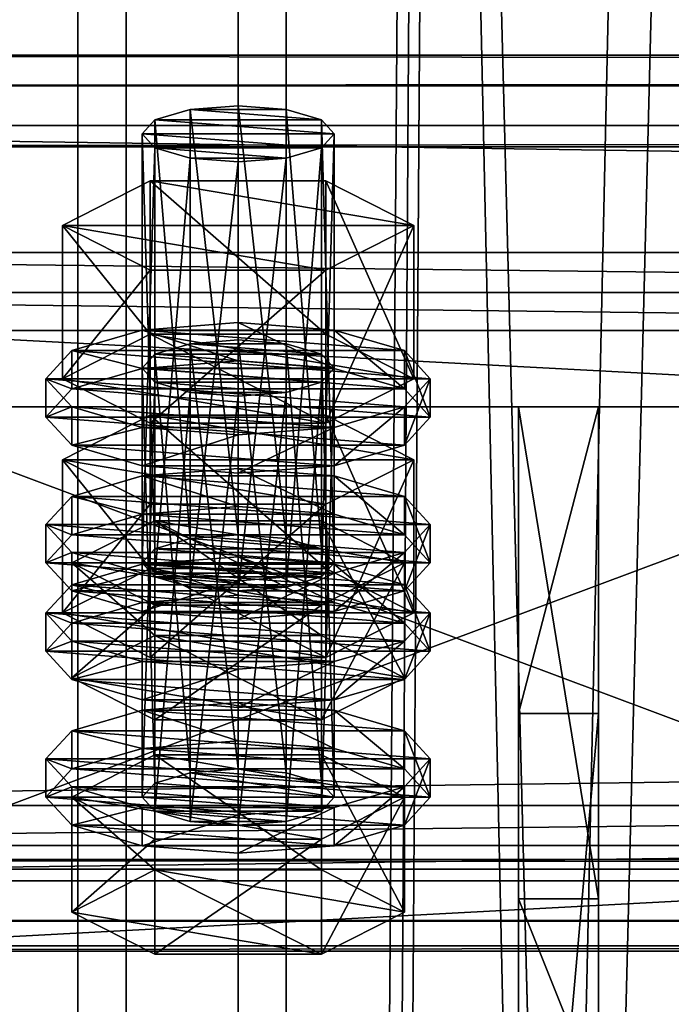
# Model space of a CAD drawing. Header units: millimetres. Extents: x 60485 to 71303, y 100 to 16900.
# Tile 465 of 656: x 60566 to 60607, y 11179 to 11241. Entities that reach past the tile are written whole.
import ezdxf

# ---------------------------------------------------------------- set-up
doc = ezdxf.new("R2010")
doc.units = ezdxf.units.MM
for name, color, linetype in [('1', 7, 'Continuous'), ('13', 7, 'Continuous'), ('3', 7, 'Continuous'), ('4', 7, 'Continuous'), ('6', 7, 'Continuous'), ('9', 7, 'Continuous')]:
    doc.layers.add(name, color=color, linetype=linetype)

msp = doc.modelspace()

# ---------------------------------------------------------------- meshes
at = {"layer": '1', "color": 7}
mesh = msp.add_polyface(dxfattribs=at)
corners = [(60602.5, 11186.042, 4758.622), (60602.5, 11216.741, 4859.034), (60597.5, 11216.741, 4859.034), (60597.5, 11186.042, 4758.622), (60602.5, 11197.612, 4864.885), (60597.5, 11197.612, 4864.885), (60602.5, 11141.154, 4782.816), (60597.5, 11141.154, 4782.816), (60602.5, 11135.304, 4763.679), (60597.5, 11135.304, 4763.679), (60602.5, 11173.556, 4751.983), (60597.5, 11173.556, 4751.983)]
mesh.append_faces([[corners[k] for k in face] for face in [(0, 2, 3, 3), (1, 5, 2, 2), (4, 7, 5, 5), (6, 9, 7, 7), (8, 11, 9, 9), (10, 3, 11, 11), (1, 6, 4, 4), (8, 0, 10, 10), (3, 9, 11, 11), (7, 2, 5, 5)]], dxfattribs={"vtx0": -1, "color": 7})
mesh.append_faces([[corners[k] for k in face] for face in [(6, 0, 8, 8), (9, 3, 7, 7)]], dxfattribs={"vtx0": -1, "vtx1": -1, "color": 7})
mesh.append_faces([[corners[k] for k in face] for face in [(6, 1, 0, 0), (7, 3, 2, 2)]], dxfattribs={"vtx0": -1, "vtx2": -1, "vtx3": -1, "color": 7})
mesh.append_faces([[corners[k] for k in face] for face in [(0, 1, 2, 2), (1, 4, 5, 5), (4, 6, 7, 7), (6, 8, 9, 9), (8, 10, 11, 11), (10, 0, 3, 3)]], dxfattribs={"vtx2": -1, "vtx3": -1, "color": 7})
at = {"layer": '13', "color": 20}
mesh = msp.add_polyface(dxfattribs=at)
corners = [(60580, 11232.034, 4821.838), (60577, 11232.269, 4822.607), (60577, 11205.493, 4830.793), (60574.804, 11232.911, 4824.707), (60574.804, 11206.135, 4832.893), (60574, 11233.789, 4827.576), (60574, 11207.012, 4835.762), (60574.804, 11234.666, 4830.445), (60574.804, 11207.889, 4838.631), (60577, 11235.308, 4832.545), (60577, 11208.531, 4840.731), (60580, 11235.543, 4833.314), (60580, 11208.766, 4841.5), (60583, 11232.269, 4822.607), (60585.196, 11232.911, 4824.707), (60586, 11233.789, 4827.576), (60585.196, 11234.666, 4830.445), (60583, 11235.308, 4832.545), (60585.485, 11225.289, 4820.24), (60574.515, 11225.289, 4820.24), (60574.515, 11215.726, 4823.164), (60569.03, 11228.067, 4829.325), (60569.03, 11218.504, 4832.249), (60574.515, 11230.844, 4838.41), (60574.515, 11221.281, 4841.334), (60585.485, 11221.281, 4841.334), (60590.97, 11228.067, 4829.325), (60585.485, 11215.726, 4823.164), (60569.608, 11216.75, 4826.511), (60568, 11218.504, 4832.249), (60568, 11216.113, 4832.98), (60569.608, 11214.359, 4827.242), (60569.608, 11220.258, 4837.987), (60569.608, 11217.867, 4838.717), (60574, 11221.542, 4842.187), (60574, 11219.151, 4842.918), (60580, 11222.012, 4843.724), (60580, 11219.621, 4844.455), (60574, 11215.465, 4822.311), (60586, 11215.465, 4822.311), (60590.392, 11216.75, 4826.511), (60592, 11218.504, 4832.249), (60590.392, 11220.258, 4837.987), (60586, 11221.542, 4842.187), (60586, 11219.151, 4842.918), (60590.392, 11217.867, 4838.717), (60592, 11216.113, 4832.98), (60577, 11217.651, 4774.791), (60583, 11217.651, 4774.791), (60574.804, 11218.293, 4776.892), (60585.196, 11218.293, 4776.892), (60574, 11219.17, 4779.76), (60586, 11219.17, 4779.76), (60574.804, 11220.047, 4782.629), (60585.196, 11220.047, 4782.629), (60577, 11220.689, 4784.73)]
mesh.append_faces([[corners[k] for k in face] for face in [(9, 12, 10, 10), (13, 1, 0, 0), (9, 17, 11, 11), (19, 22, 20, 20), (21, 24, 22, 22), (23, 25, 24, 24), (18, 21, 19, 19), (22, 27, 20, 20), (28, 30, 31, 31), (29, 33, 30, 30), (32, 35, 33, 33), (34, 37, 35, 35), (34, 43, 36, 36), (44, 35, 37, 37)]], dxfattribs={"vtx0": -1, "color": 20})
mesh.append_faces([[corners[k] for k in face] for face in [(1, 13, 3, 3), (3, 14, 5, 5), (5, 15, 7, 7), (7, 16, 9, 9), (21, 26, 23, 23), (24, 27, 22, 22), (38, 39, 28, 28), (28, 40, 29, 29), (29, 41, 32, 32), (32, 42, 34, 34), (35, 45, 33, 33), (33, 46, 30, 30), (47, 48, 49, 49), (49, 50, 51, 51), (51, 52, 53, 53), (53, 54, 55, 55)]], dxfattribs={"vtx0": -1, "vtx1": -1, "color": 20})
mesh.append_faces([[corners[k] for k in face] for face in [(0, 1, 2, 2), (1, 3, 4, 4), (3, 5, 6, 6), (5, 7, 8, 8), (7, 9, 10, 10), (9, 11, 12, 12), (18, 19, 20, 20), (19, 21, 22, 22), (21, 23, 24, 24), (28, 29, 30, 30), (29, 32, 33, 33), (32, 34, 35, 35), (34, 36, 37, 37)]], dxfattribs={"vtx2": -1, "vtx3": -1, "color": 20})
mesh = msp.add_polyface(dxfattribs=at)
corners = [(60586, 11233.789, 4827.576), (60585.196, 11232.911, 4824.707), (60585.196, 11206.135, 4832.893), (60583, 11232.269, 4822.607), (60583, 11205.493, 4830.793), (60580, 11232.034, 4821.838), (60580, 11205.258, 4830.024), (60580, 11235.543, 4833.314), (60583, 11235.308, 4832.545), (60583, 11208.531, 4840.731), (60580, 11208.766, 4841.5), (60585.196, 11234.666, 4830.445), (60585.196, 11207.889, 4838.631), (60586, 11207.012, 4835.762), (60574.804, 11232.911, 4824.707), (60574, 11233.789, 4827.576), (60574.804, 11234.666, 4830.445), (60577, 11235.308, 4832.545), (60590.97, 11228.067, 4829.325), (60585.485, 11225.289, 4820.24), (60585.485, 11215.726, 4823.164), (60590.97, 11218.504, 4832.249), (60574.515, 11215.726, 4823.164), (60574.515, 11230.844, 4838.41), (60585.485, 11230.844, 4838.41), (60585.485, 11221.281, 4841.334), (60569.03, 11228.067, 4829.325), (60574.515, 11221.281, 4841.334), (60592, 11218.504, 4832.249), (60590.392, 11216.75, 4826.511), (60590.392, 11214.359, 4827.242), (60592, 11216.113, 4832.98), (60580, 11222.012, 4843.724), (60586, 11221.542, 4842.187), (60586, 11219.151, 4842.918), (60580, 11219.621, 4844.455), (60590.392, 11220.258, 4837.987), (60590.392, 11217.867, 4838.717), (60569.608, 11216.75, 4826.511), (60586, 11215.465, 4822.311), (60568, 11218.504, 4832.249), (60569.608, 11220.258, 4837.987), (60574, 11221.542, 4842.187), (60574, 11219.151, 4842.918), (60569.608, 11217.867, 4838.717), (60568, 11216.113, 4832.98), (60583, 11217.651, 4774.791), (60577, 11217.651, 4774.791), (60580, 11217.416, 4774.023), (60574.804, 11218.293, 4776.892), (60585.196, 11218.293, 4776.892), (60574, 11219.17, 4779.76), (60586, 11219.17, 4779.76), (60574.804, 11220.047, 4782.629), (60585.196, 11220.047, 4782.629), (60577, 11220.689, 4784.73), (60583, 11220.689, 4784.73), (60580, 11220.924, 4785.498), (60574.515, 11216.226, 4790.595), (60590.97, 11213.448, 4781.51), (60585.485, 11216.226, 4790.595)]
mesh.append_faces([[corners[k] for k in face] for face in [(7, 9, 10, 10), (18, 20, 21, 21), (19, 22, 20, 20), (24, 21, 25, 25), (23, 18, 24, 24), (21, 27, 25, 25), (28, 30, 31, 31), (32, 34, 35, 35), (33, 37, 34, 34), (36, 31, 37, 37), (46, 47, 48, 48), (55, 56, 57, 57), (58, 59, 60, 60)]], dxfattribs={"vtx0": -1, "color": 20})
mesh.append_faces([[corners[k] for k in face] for face in [(14, 3, 1, 1), (15, 1, 0, 0), (16, 0, 11, 11), (17, 11, 8, 8), (26, 19, 18, 18), (27, 21, 20, 20), (38, 39, 29, 29), (40, 29, 28, 28), (41, 28, 36, 36), (42, 36, 33, 33), (43, 34, 37, 37), (44, 37, 31, 31), (45, 31, 30, 30), (49, 46, 50, 50), (51, 50, 52, 52), (53, 52, 54, 54), (55, 54, 56, 56)]], dxfattribs={"vtx0": -1, "vtx2": -1, "vtx3": -1, "color": 20})
mesh.append_faces([[corners[k] for k in face] for face in [(0, 1, 2, 2), (1, 3, 4, 4), (3, 5, 6, 6), (7, 8, 9, 9), (8, 11, 12, 12), (11, 0, 13, 13), (18, 19, 20, 20), (23, 24, 25, 25), (24, 18, 21, 21), (28, 29, 30, 30), (32, 33, 34, 34), (33, 36, 37, 37), (36, 28, 31, 31)]], dxfattribs={"vtx2": -1, "vtx3": -1, "color": 20})
mesh = msp.add_polyface(dxfattribs=at)
corners = [(60586, 11233.789, 4827.576), (60585.196, 11206.135, 4832.893), (60586, 11207.012, 4835.762), (60585.196, 11232.911, 4824.707), (60583, 11205.493, 4830.793), (60583, 11232.269, 4822.607), (60580, 11205.258, 4830.024), (60583, 11235.308, 4832.545), (60585.196, 11207.889, 4838.631), (60583, 11208.531, 4840.731), (60585.196, 11234.666, 4830.445), (60580, 11208.766, 4841.5), (60574.804, 11207.889, 4838.631), (60574, 11207.012, 4835.762), (60574.804, 11209.643, 4844.369), (60585.196, 11204.381, 4827.155), (60590.392, 11207.012, 4835.762), (60585.196, 11209.643, 4844.369), (60592, 11209.403, 4835.031), (60590.392, 11207.649, 4829.293), (60590.392, 11205.258, 4830.024), (60592, 11207.012, 4835.762), (60580, 11212.911, 4846.507), (60586, 11212.441, 4844.969), (60586, 11210.05, 4845.7), (60580, 11210.521, 4847.238), (60590.392, 11211.157, 4840.769), (60590.392, 11208.766, 4841.5), (60586, 11206.364, 4825.093), (60574, 11206.364, 4825.093), (60580, 11205.894, 4823.556), (60569.608, 11207.649, 4829.293), (60568, 11209.403, 4835.031), (60569.608, 11211.157, 4840.769), (60574, 11212.441, 4844.969), (60574, 11210.05, 4845.7), (60569.608, 11208.766, 4841.5), (60568, 11207.012, 4835.762), (60590.392, 11216.75, 4826.511), (60586, 11215.465, 4822.311), (60586, 11213.075, 4823.041), (60590.392, 11214.359, 4827.242), (60580, 11214.995, 4820.773), (60580, 11212.605, 4821.504), (60574, 11215.465, 4822.311), (60569.608, 11214.359, 4827.242), (60574, 11213.075, 4823.041), (60580, 11220.924, 4785.498), (60583, 11220.689, 4784.73), (60583, 11193.913, 4792.916), (60585.196, 11220.047, 4782.629), (60585.196, 11193.271, 4790.816), (60590.97, 11213.448, 4781.51), (60585.485, 11210.671, 4772.425), (60585.485, 11201.108, 4775.349), (60574.515, 11216.226, 4790.595), (60585.485, 11216.226, 4790.595), (60585.485, 11206.663, 4793.518), (60590.97, 11203.885, 4784.433), (60569.03, 11213.448, 4781.51), (60574, 11206.924, 4794.372), (60590.392, 11205.639, 4790.171), (60586, 11206.924, 4794.372), (60580, 11207.394, 4795.909)]
mesh.append_faces([[corners[k] for k in face] for face in [(0, 1, 2, 2), (3, 4, 1, 1), (5, 6, 4, 4), (7, 8, 9, 9), (10, 2, 8, 8), (8, 11, 9, 9), (14, 16, 17, 17), (18, 20, 21, 21), (22, 24, 25, 25), (23, 27, 24, 24), (26, 21, 27, 27), (28, 29, 30, 30), (34, 23, 22, 22), (38, 40, 41, 41), (39, 43, 40, 40), (39, 44, 42, 42), (46, 40, 43, 43), (56, 58, 57, 57), (60, 62, 63, 63)]], dxfattribs={"vtx0": -1, "color": 20})
mesh.append_faces([[corners[k] for k in face] for face in [(12, 8, 2, 2), (13, 2, 1, 1), (14, 15, 16, 16), (31, 28, 19, 19), (32, 19, 18, 18), (33, 18, 26, 26), (34, 26, 23, 23), (35, 24, 27, 27), (36, 27, 21, 21), (37, 21, 20, 20), (45, 41, 40, 40), (59, 53, 52, 52), (60, 61, 62, 62)]], dxfattribs={"vtx0": -1, "vtx2": -1, "vtx3": -1, "color": 20})
mesh.append_faces([[corners[k] for k in face] for face in [(18, 19, 20, 20), (22, 23, 24, 24), (23, 26, 27, 27), (26, 18, 21, 21), (38, 39, 40, 40), (39, 42, 43, 43), (47, 48, 49, 49), (48, 50, 51, 51), (52, 53, 54, 54), (55, 56, 57, 57), (56, 52, 58, 58)]], dxfattribs={"vtx2": -1, "vtx3": -1, "color": 20})
mesh = msp.add_polyface(dxfattribs=at)
corners = [(60580, 11232.034, 4821.838), (60577, 11205.493, 4830.793), (60580, 11205.258, 4830.024), (60577, 11232.269, 4822.607), (60574.804, 11206.135, 4832.893), (60574.804, 11232.911, 4824.707), (60574, 11207.012, 4835.762), (60574, 11233.789, 4827.576), (60574.804, 11207.889, 4838.631), (60574.804, 11234.666, 4830.445), (60577, 11208.531, 4840.731), (60580, 11208.766, 4841.5), (60585.196, 11207.889, 4838.631), (60586, 11207.012, 4835.762), (60585.196, 11206.135, 4832.893), (60569.608, 11207.012, 4835.762), (60585.196, 11204.381, 4827.155), (60574.804, 11209.643, 4844.369), (60574, 11206.364, 4825.093), (60569.608, 11207.649, 4829.293), (60569.608, 11205.258, 4830.024), (60568, 11209.403, 4835.031), (60568, 11207.012, 4835.762), (60569.608, 11211.157, 4840.769), (60569.608, 11208.766, 4841.5), (60574, 11212.441, 4844.969), (60574, 11210.05, 4845.7), (60580, 11212.911, 4846.507), (60580, 11210.521, 4847.238), (60586, 11206.364, 4825.093), (60590.392, 11207.649, 4829.293), (60592, 11209.403, 4835.031), (60590.392, 11211.157, 4840.769), (60586, 11210.05, 4845.7), (60590.392, 11208.766, 4841.5), (60592, 11207.012, 4835.762), (60580, 11214.995, 4820.773), (60574, 11215.465, 4822.311), (60574, 11213.075, 4823.041), (60580, 11212.605, 4821.504), (60569.608, 11216.75, 4826.511), (60569.608, 11214.359, 4827.242), (60568, 11216.113, 4832.98), (60590.392, 11214.359, 4827.242), (60586, 11213.075, 4823.041), (60574, 11219.17, 4779.76), (60574.804, 11220.047, 4782.629), (60574.804, 11193.271, 4790.816), (60577, 11220.689, 4784.73), (60577, 11193.913, 4792.916), (60580, 11220.924, 4785.498), (60580, 11194.148, 4793.685), (60574.515, 11210.671, 4772.425), (60569.03, 11213.448, 4781.51), (60569.03, 11203.885, 4784.433), (60574.515, 11216.226, 4790.595), (60574.515, 11206.663, 4793.518), (60585.485, 11206.663, 4793.518), (60585.485, 11210.671, 4772.425), (60590.97, 11213.448, 4781.51), (60574, 11206.924, 4794.372), (60580, 11207.394, 4795.909), (60580, 11205.003, 4796.64), (60569.608, 11205.639, 4790.171), (60590.392, 11205.639, 4790.171)]
mesh.append_faces([[corners[k] for k in face] for face in [(0, 1, 2, 2), (3, 4, 1, 1), (5, 6, 4, 4), (7, 8, 6, 6), (9, 10, 8, 8), (19, 22, 20, 20), (21, 24, 22, 22), (23, 26, 24, 24), (25, 28, 26, 26), (33, 26, 28, 28), (36, 38, 39, 39), (37, 41, 38, 38), (53, 56, 54, 54), (55, 57, 56, 56), (58, 53, 52, 52)]], dxfattribs={"vtx0": -1, "color": 20})
mesh.append_faces([[corners[k] for k in face] for face in [(11, 12, 10, 10), (10, 12, 8, 8), (8, 13, 6, 6), (6, 14, 4, 4), (15, 16, 17, 17), (18, 29, 19, 19), (19, 30, 21, 21), (21, 31, 23, 23), (23, 32, 25, 25), (26, 34, 24, 24), (24, 35, 22, 22), (42, 43, 41, 41), (41, 44, 38, 38), (53, 59, 55, 55), (63, 64, 60, 60)]], dxfattribs={"vtx0": -1, "vtx1": -1, "color": 20})
mesh.append_faces([[corners[k] for k in face] for face in [(18, 19, 20, 20), (19, 21, 22, 22), (21, 23, 24, 24), (23, 25, 26, 26), (25, 27, 28, 28), (36, 37, 38, 38), (37, 40, 41, 41), (45, 46, 47, 47), (46, 48, 49, 49), (48, 50, 51, 51), (52, 53, 54, 54), (53, 55, 56, 56), (60, 61, 62, 62)]], dxfattribs={"vtx2": -1, "vtx3": -1, "color": 20})
mesh = msp.add_polyface(dxfattribs=at)
corners = [(60574.804, 11206.135, 4832.893), (60585.196, 11206.135, 4832.893), (60583, 11205.493, 4830.793), (60590.392, 11207.012, 4835.762), (60585.196, 11204.381, 4827.155), (60585.196, 11197.208, 4829.348), (60590.392, 11199.84, 4837.955), (60574.804, 11209.643, 4844.369), (60585.196, 11209.643, 4844.369), (60585.196, 11202.471, 4846.562), (60574.804, 11202.471, 4846.562), (60590.392, 11207.649, 4829.293), (60586, 11206.364, 4825.093), (60586, 11203.974, 4825.824), (60590.392, 11205.258, 4830.024), (60580, 11205.894, 4823.556), (60580, 11203.504, 4824.286), (60569.608, 11205.258, 4830.024), (60586, 11219.17, 4779.76), (60585.196, 11218.293, 4776.892), (60585.196, 11191.516, 4785.078), (60583, 11217.651, 4774.791), (60583, 11190.874, 4782.978), (60580, 11217.416, 4774.023), (60580, 11190.639, 4782.209), (60580, 11220.924, 4785.498), (60583, 11193.913, 4792.916), (60580, 11194.148, 4793.685), (60583, 11220.689, 4784.73), (60585.196, 11193.271, 4790.816), (60585.196, 11220.047, 4782.629), (60586, 11192.393, 4787.947), (60590.97, 11213.448, 4781.51), (60585.485, 11201.108, 4775.349), (60590.97, 11203.885, 4784.433), (60585.485, 11210.671, 4772.425), (60574.515, 11201.108, 4775.349), (60574.515, 11206.663, 4793.518), (60585.485, 11206.663, 4793.518), (60592, 11203.885, 4784.433), (60590.392, 11202.131, 4778.696), (60590.392, 11199.74, 4779.427), (60592, 11201.494, 4785.164), (60586, 11200.847, 4774.495), (60586, 11198.456, 4775.226), (60580, 11200.377, 4772.958), (60580, 11197.986, 4773.689), (60580, 11207.394, 4795.909), (60586, 11206.924, 4794.372), (60586, 11204.533, 4795.103), (60580, 11205.003, 4796.64), (60590.392, 11205.639, 4790.171), (60590.392, 11203.249, 4790.902), (60574, 11200.847, 4774.495), (60569.608, 11202.131, 4778.696), (60568, 11203.885, 4784.433), (60569.608, 11205.639, 4790.171), (60574, 11204.533, 4795.103), (60569.608, 11203.249, 4790.902), (60568, 11201.494, 4785.164), (60569.608, 11199.74, 4779.427)]
mesh.append_faces([[corners[k] for k in face] for face in [(3, 5, 6, 6), (8, 6, 9, 9), (6, 10, 9, 9), (11, 13, 14, 14), (12, 16, 13, 13), (25, 26, 27, 27), (28, 29, 26, 26), (30, 31, 29, 29), (32, 33, 34, 34), (35, 36, 33, 33), (34, 37, 38, 38), (39, 41, 42, 42), (40, 44, 41, 41), (47, 49, 50, 50), (48, 52, 49, 49), (51, 42, 52, 52), (43, 53, 45, 45)]], dxfattribs={"vtx0": -1, "color": 20})
mesh.append_faces([[corners[k] for k in face] for face in [(0, 1, 2, 2), (10, 6, 5, 5), (17, 14, 13, 13), (37, 34, 33, 33), (54, 43, 40, 40), (55, 40, 39, 39), (56, 39, 51, 51), (57, 49, 52, 52), (58, 52, 42, 42), (59, 42, 41, 41), (60, 41, 44, 44)]], dxfattribs={"vtx0": -1, "vtx2": -1, "vtx3": -1, "color": 20})
mesh.append_faces([[corners[k] for k in face] for face in [(3, 4, 5, 5), (7, 8, 9, 9), (8, 3, 6, 6), (11, 12, 13, 13), (12, 15, 16, 16), (18, 19, 20, 20), (19, 21, 22, 22), (21, 23, 24, 24), (30, 18, 31, 31), (39, 40, 41, 41), (40, 43, 44, 44), (43, 45, 46, 46), (47, 48, 49, 49), (48, 51, 52, 52), (51, 39, 42, 42)]], dxfattribs={"vtx2": -1, "vtx3": -1, "color": 20})
mesh = msp.add_polyface(dxfattribs=at)
corners = [(60574.804, 11206.135, 4832.893), (60583, 11205.493, 4830.793), (60577, 11205.493, 4830.793), (60580, 11205.258, 4830.024), (60585.196, 11204.381, 4827.155), (60574.804, 11204.381, 4827.155), (60574.804, 11197.208, 4829.348), (60569.608, 11207.012, 4835.762), (60569.608, 11199.84, 4837.955), (60574.804, 11209.643, 4844.369), (60574.804, 11202.471, 4846.562), (60585.196, 11202.471, 4846.562), (60585.196, 11197.208, 4829.348), (60580, 11205.894, 4823.556), (60574, 11206.364, 4825.093), (60574, 11203.974, 4825.824), (60580, 11203.504, 4824.286), (60569.608, 11205.258, 4830.024), (60568, 11207.012, 4835.762), (60590.392, 11205.258, 4830.024), (60586, 11203.974, 4825.824), (60580, 11217.416, 4774.023), (60577, 11217.651, 4774.791), (60577, 11190.874, 4782.978), (60574.804, 11218.293, 4776.892), (60574.804, 11191.516, 4785.078), (60574, 11219.17, 4779.76), (60574, 11192.393, 4787.947), (60574.804, 11193.271, 4790.816), (60574.804, 11220.047, 4782.629), (60577, 11193.913, 4792.916), (60577, 11220.689, 4784.73), (60580, 11194.148, 4793.685), (60585.485, 11210.671, 4772.425), (60574.515, 11210.671, 4772.425), (60574.515, 11201.108, 4775.349), (60569.03, 11203.885, 4784.433), (60574.515, 11206.663, 4793.518), (60585.485, 11201.108, 4775.349), (60580, 11200.377, 4772.958), (60574, 11200.847, 4774.495), (60574, 11198.456, 4775.226), (60569.608, 11202.131, 4778.696), (60569.608, 11199.74, 4779.427), (60568, 11203.885, 4784.433), (60568, 11201.494, 4785.164), (60569.608, 11205.639, 4790.171), (60569.608, 11203.249, 4790.902), (60574, 11206.924, 4794.372), (60574, 11204.533, 4795.103), (60580, 11205.003, 4796.64), (60586, 11200.847, 4774.495), (60590.392, 11202.131, 4778.696), (60592, 11203.885, 4784.433), (60586, 11204.533, 4795.103), (60590.392, 11203.249, 4790.902), (60592, 11201.494, 4785.164), (60590.392, 11199.74, 4779.427)]
mesh.append_faces([[corners[k] for k in face] for face in [(2, 1, 3, 3), (5, 8, 6, 6), (7, 10, 8, 8), (9, 11, 10, 10), (4, 7, 5, 5), (13, 15, 16, 16), (14, 17, 15, 15), (15, 20, 16, 16), (26, 28, 27, 27), (29, 30, 28, 28), (31, 32, 30, 30), (34, 36, 35, 35), (36, 38, 35, 35), (40, 43, 41, 41), (42, 45, 43, 43), (44, 47, 45, 45), (46, 49, 47, 47), (48, 50, 49, 49), (54, 49, 50, 50)]], dxfattribs={"vtx0": -1, "color": 20})
mesh.append_faces([[corners[k] for k in face] for face in [(0, 1, 2, 2), (10, 12, 8, 8), (18, 19, 17, 17), (17, 20, 15, 15), (37, 38, 36, 36), (40, 51, 42, 42), (42, 52, 44, 44), (44, 53, 46, 46), (49, 55, 47, 47), (47, 56, 45, 45), (45, 57, 43, 43)]], dxfattribs={"vtx0": -1, "vtx1": -1, "color": 20})
mesh.append_faces([[corners[k] for k in face] for face in [(4, 5, 6, 6), (5, 7, 8, 8), (7, 9, 10, 10), (13, 14, 15, 15), (21, 22, 23, 23), (22, 24, 25, 25), (24, 26, 27, 27), (33, 34, 35, 35), (39, 40, 41, 41), (40, 42, 43, 43), (42, 44, 45, 45), (44, 46, 47, 47), (46, 48, 49, 49)]], dxfattribs={"vtx2": -1, "vtx3": -1, "color": 20})
mesh = msp.add_polyface(dxfattribs=at)
corners = [(60585.196, 11204.381, 4827.155), (60574.804, 11197.208, 4829.348), (60585.196, 11197.208, 4829.348), (60586, 11219.17, 4779.76), (60585.196, 11191.516, 4785.078), (60586, 11192.393, 4787.947), (60585.196, 11218.293, 4776.892), (60583, 11190.874, 4782.978), (60583, 11217.651, 4774.791), (60580, 11190.639, 4782.209), (60585.196, 11193.271, 4790.816), (60580, 11194.148, 4793.685), (60583, 11193.913, 4792.916), (60577, 11193.913, 4792.916), (60574, 11192.393, 4787.947), (60574.804, 11191.516, 4785.078), (60577, 11190.874, 4782.978), (60590.392, 11192.393, 4787.947), (60585.196, 11189.762, 4779.34), (60585.196, 11182.59, 4781.533), (60590.392, 11185.221, 4790.14), (60574.804, 11182.59, 4781.533), (60574.804, 11195.025, 4796.554), (60585.196, 11195.025, 4796.554), (60585.196, 11187.853, 4798.746), (60569.608, 11192.393, 4787.947), (60574.804, 11187.853, 4798.746), (60592, 11194.784, 4787.216), (60590.392, 11193.03, 4781.478), (60590.392, 11190.639, 4782.209), (60592, 11192.393, 4787.947), (60586, 11191.746, 4777.278), (60586, 11189.355, 4778.009), (60580, 11191.276, 4775.74), (60580, 11188.885, 4776.471), (60580, 11198.293, 4798.692), (60586, 11197.823, 4797.154), (60586, 11195.432, 4797.885), (60580, 11195.902, 4799.423), (60590.392, 11196.538, 4792.954), (60590.392, 11194.148, 4793.685), (60574, 11191.746, 4777.278), (60569.608, 11193.03, 4781.478), (60568, 11194.784, 4787.216), (60569.608, 11196.538, 4792.954), (60574, 11197.823, 4797.154), (60574, 11195.432, 4797.885), (60569.608, 11194.148, 4793.685), (60568, 11192.393, 4787.947), (60569.608, 11190.639, 4782.209), (60574, 11189.355, 4778.009), (60586, 11200.847, 4774.495), (60580, 11197.986, 4773.689), (60586, 11198.456, 4775.226), (60574, 11198.456, 4775.226)]
mesh.append_faces([[corners[k] for k in face] for face in [(0, 1, 2, 2), (3, 4, 5, 5), (6, 7, 4, 4), (8, 9, 7, 7), (10, 11, 12, 12), (16, 7, 9, 9), (17, 19, 20, 20), (18, 21, 19, 19), (23, 20, 24, 24), (22, 17, 23, 23), (20, 26, 24, 24), (27, 29, 30, 30), (28, 32, 29, 29), (31, 34, 32, 32), (35, 37, 38, 38), (36, 40, 37, 37), (39, 30, 40, 40), (31, 41, 33, 33), (50, 32, 34, 34), (51, 52, 53, 53), (54, 53, 52, 52)]], dxfattribs={"vtx0": -1, "color": 20})
mesh.append_faces([[corners[k] for k in face] for face in [(13, 10, 5, 5), (14, 5, 4, 4), (15, 4, 7, 7), (25, 18, 17, 17), (26, 20, 19, 19), (42, 31, 28, 28), (43, 28, 27, 27), (44, 27, 39, 39), (45, 39, 36, 36), (46, 37, 40, 40), (47, 40, 30, 30), (48, 30, 29, 29), (49, 29, 32, 32)]], dxfattribs={"vtx0": -1, "vtx2": -1, "vtx3": -1, "color": 20})
mesh.append_faces([[corners[k] for k in face] for face in [(17, 18, 19, 19), (22, 23, 24, 24), (23, 17, 20, 20), (27, 28, 29, 29), (28, 31, 32, 32), (31, 33, 34, 34), (35, 36, 37, 37), (36, 39, 40, 40), (39, 27, 30, 30)]], dxfattribs={"vtx2": -1, "vtx3": -1, "color": 20})
mesh = msp.add_polyface(dxfattribs=at)
corners = [(60569.608, 11199.84, 4837.955), (60585.196, 11197.208, 4829.348), (60574.804, 11197.208, 4829.348), (60580, 11217.416, 4774.023), (60577, 11190.874, 4782.978), (60580, 11190.639, 4782.209), (60577, 11217.651, 4774.791), (60574.804, 11191.516, 4785.078), (60574.804, 11218.293, 4776.892), (60574, 11192.393, 4787.947), (60580, 11194.148, 4793.685), (60585.196, 11193.271, 4790.816), (60577, 11193.913, 4792.916), (60586, 11192.393, 4787.947), (60574.804, 11193.271, 4790.816), (60585.196, 11191.516, 4785.078), (60583, 11190.874, 4782.978), (60585.196, 11189.762, 4779.34), (60574.804, 11189.762, 4779.34), (60574.804, 11182.59, 4781.533), (60569.608, 11192.393, 4787.947), (60569.608, 11185.221, 4790.14), (60574.804, 11195.025, 4796.554), (60574.804, 11187.853, 4798.746), (60585.196, 11187.853, 4798.746), (60590.392, 11192.393, 4787.947), (60585.196, 11182.59, 4781.533), (60580, 11191.276, 4775.74), (60574, 11191.746, 4777.278), (60574, 11189.355, 4778.009), (60580, 11188.885, 4776.471), (60569.608, 11193.03, 4781.478), (60569.608, 11190.639, 4782.209), (60568, 11194.784, 4787.216), (60568, 11192.393, 4787.947), (60569.608, 11196.538, 4792.954), (60569.608, 11194.148, 4793.685), (60574, 11197.823, 4797.154), (60574, 11195.432, 4797.885), (60580, 11198.293, 4798.692), (60580, 11195.902, 4799.423), (60586, 11191.746, 4777.278), (60590.392, 11193.03, 4781.478), (60592, 11194.784, 4787.216), (60590.392, 11196.538, 4792.954), (60586, 11197.823, 4797.154), (60586, 11195.432, 4797.885), (60590.392, 11194.148, 4793.685), (60592, 11192.393, 4787.947), (60590.392, 11190.639, 4782.209), (60586, 11189.355, 4778.009), (60580, 11200.377, 4772.958), (60574, 11198.456, 4775.226), (60580, 11197.986, 4773.689), (60569.608, 11199.74, 4779.427), (60586, 11198.456, 4775.226)]
mesh.append_faces([[corners[k] for k in face] for face in [(0, 1, 2, 2), (3, 4, 5, 5), (6, 7, 4, 4), (8, 9, 7, 7), (18, 21, 19, 19), (20, 23, 21, 21), (22, 24, 23, 23), (17, 20, 18, 18), (21, 26, 19, 19), (27, 29, 30, 30), (28, 32, 29, 29), (31, 34, 32, 32), (33, 36, 34, 34), (35, 38, 36, 36), (37, 40, 38, 38), (37, 45, 39, 39), (46, 38, 40, 40), (51, 52, 53, 53)]], dxfattribs={"vtx0": -1, "color": 20})
mesh.append_faces([[corners[k] for k in face] for face in [(10, 11, 12, 12), (12, 13, 14, 14), (14, 13, 9, 9), (9, 15, 7, 7), (7, 16, 4, 4), (20, 25, 22, 22), (23, 26, 21, 21), (28, 41, 31, 31), (31, 42, 33, 33), (33, 43, 35, 35), (35, 44, 37, 37), (38, 47, 36, 36), (36, 48, 34, 34), (34, 49, 32, 32), (32, 50, 29, 29), (54, 55, 52, 52)]], dxfattribs={"vtx0": -1, "vtx1": -1, "color": 20})
mesh.append_faces([[corners[k] for k in face] for face in [(17, 18, 19, 19), (18, 20, 21, 21), (20, 22, 23, 23), (27, 28, 29, 29), (28, 31, 32, 32), (31, 33, 34, 34), (33, 35, 36, 36), (35, 37, 38, 38), (37, 39, 40, 40)]], dxfattribs={"vtx2": -1, "vtx3": -1, "color": 20})
at = {"layer": '3', "color": 91}
mesh = msp.add_polyface(dxfattribs=at)
corners = [(60573, 16854.959, 2970.03), (60573, 16738.421, 2970.03), (60573, 8515, 5484.182), (60573, 8515, 5561.563), (60573, 16854.959, 3011.782), (60627, 8515, 5561.563), (60627, 16854.959, 3011.782), (60627, 16738.421, 2970.03), (60627, 16854.959, 2970.03), (60627, 8515, 5484.182), (60630, 8515, 5564.7), (60630, 8515, 5481.045), (60570, 8515, 5481.045), (60570, 8515, 5564.7), (60570, 16854.959, 3014.919), (60630, 16854.959, 3014.919), (60630, 16854.959, 2970.03), (60570, 16854.959, 2970.03), (60570, 16728.16, 2970.03), (60630, 16728.16, 2970.03)]
mesh.append_faces([[corners[k] for k in face] for face in [(1, 4, 0, 0), (3, 1, 2, 2), (3, 6, 4, 4), (7, 5, 9, 9), (6, 7, 8, 8), (1, 9, 2, 2), (10, 14, 15, 15), (16, 6, 8, 8), (0, 14, 17, 17), (18, 13, 12, 12), (14, 18, 17, 17), (19, 12, 11, 11), (19, 15, 16, 16), (10, 19, 11, 11), (7, 16, 8, 8), (17, 1, 0, 0)]], dxfattribs={"vtx0": -1, "color": 91})
mesh.append_faces([[corners[k] for k in face] for face in [(4, 1, 3, 3), (5, 7, 6, 6), (10, 5, 13, 13), (5, 11, 9, 9), (9, 11, 2, 2), (13, 3, 12, 12), (3, 13, 5, 5), (12, 2, 11, 11), (14, 4, 15, 15), (15, 6, 16, 16), (13, 18, 14, 14), (15, 19, 10, 10), (19, 7, 18, 18), (18, 1, 17, 17), (1, 18, 7, 7)]], dxfattribs={"vtx0": -1, "vtx1": -1, "color": 91})
mesh.append_faces([[corners[k] for k in face] for face in [(5, 10, 11, 11), (12, 3, 2, 2), (14, 0, 4, 4), (15, 4, 6, 6), (7, 19, 16, 16)]], dxfattribs={"vtx0": -1, "vtx2": -1, "vtx3": -1, "color": 91})
mesh.append_faces([[corners[k] for k in face] for face in [(3, 5, 6, 6), (1, 7, 9, 9), (10, 13, 14, 14), (19, 18, 12, 12)]], dxfattribs={"vtx2": -1, "vtx3": -1, "color": 91})
mesh = msp.add_polyface(dxfattribs=at)
corners = [(60645, 11183.119, 4749.059), (60555, 11183.119, 4749.059), (60555, 11216.741, 4859.034), (60645, 11216.741, 4859.034), (60555, 11187.9, 4747.597), (60555, 11221.523, 4857.572), (60645, 11187.9, 4747.597), (60645, 11221.523, 4857.572)]
mesh.append_faces([[corners[k] for k in face] for face in [(0, 2, 3, 3), (1, 5, 2, 2), (4, 7, 5, 5), (6, 3, 7, 7), (1, 6, 4, 4), (3, 5, 7, 7)]], dxfattribs={"vtx0": -1, "color": 91})
mesh.append_faces([[corners[k] for k in face] for face in [(0, 1, 2, 2), (1, 4, 5, 5), (4, 6, 7, 7), (6, 0, 3, 3), (1, 0, 6, 6), (3, 2, 5, 5)]], dxfattribs={"vtx2": -1, "vtx3": -1, "color": 91})
at = {"layer": '4', "color": 171}
mesh = msp.add_polyface(dxfattribs=at)
corners = [(60617, 10237.183, 4954.521), (60583, 10237.183, 4954.521), (60583, 11800.836, 3030.03), (60617, 11800.836, 3030.03), (60583, 10329.756, 4926.218), (60583, 11870.414, 3030.03), (60617, 10329.756, 4926.218), (60617, 11870.414, 3030.03), (60620, 10232.04, 4956.093), (60620, 10334.899, 4924.646), (60620, 11874.279, 3030.03), (60620, 11796.971, 3030.03), (60580, 10334.899, 4924.646), (60580, 11874.279, 3030.03), (60580, 10232.04, 4956.093), (60580, 11796.971, 3030.03)]
mesh.append_faces([[corners[k] for k in face] for face in [(0, 2, 3, 3), (1, 5, 2, 2), (4, 7, 5, 5), (6, 3, 7, 7), (8, 10, 11, 11), (9, 13, 10, 10), (12, 15, 13, 13), (14, 11, 15, 15)]], dxfattribs={"vtx0": -1, "color": 171})
mesh.append_faces([[corners[k] for k in face] for face in [(9, 6, 12, 12), (6, 8, 0, 0), (0, 8, 1, 1), (12, 4, 14, 14), (4, 12, 6, 6), (14, 1, 8, 8), (11, 3, 15, 15), (3, 10, 7, 7), (7, 10, 5, 5), (15, 2, 13, 13), (2, 15, 3, 3), (13, 5, 10, 10)]], dxfattribs={"vtx0": -1, "vtx1": -1, "color": 171})
mesh.append_faces([[corners[k] for k in face] for face in [(6, 9, 8, 8), (14, 4, 1, 1), (3, 11, 10, 10), (13, 2, 5, 5)]], dxfattribs={"vtx0": -1, "vtx2": -1, "vtx3": -1, "color": 171})
mesh.append_faces([[corners[k] for k in face] for face in [(0, 1, 2, 2), (1, 4, 5, 5), (4, 6, 7, 7), (6, 0, 3, 3), (8, 9, 10, 10), (9, 12, 13, 13), (12, 14, 15, 15), (14, 8, 11, 11)]], dxfattribs={"vtx2": -1, "vtx3": -1, "color": 171})
at = {"layer": '6', "color": 2}
mesh = msp.add_polyface(dxfattribs=at)
corners = [(60627, 8515, 2973.03), (60573, 8515, 2973.03), (60573, 16718.348, 2973.03), (60627, 16718.348, 2973.03), (60573, 8515, 3027.03), (60573, 16541.721, 3027.03), (60627, 8515, 3027.03), (60627, 16541.721, 3027.03), (60630, 8515, 2970.03), (60630, 8515, 3030.03), (60630, 16531.909, 3030.03), (60630, 16728.16, 2970.03), (60570, 8515, 3030.03), (60570, 16531.909, 3030.03), (60570, 8515, 2970.03), (60570, 16728.16, 2970.03)]
mesh.append_faces([[corners[k] for k in face] for face in [(0, 2, 3, 3), (1, 5, 2, 2), (4, 7, 5, 5), (6, 3, 7, 7), (8, 10, 11, 11), (9, 13, 10, 10), (12, 15, 13, 13), (14, 11, 15, 15)]], dxfattribs={"vtx0": -1, "color": 2})
mesh.append_faces([[corners[k] for k in face] for face in [(9, 6, 12, 12), (6, 8, 0, 0), (0, 8, 1, 1), (12, 4, 14, 14), (4, 12, 6, 6), (14, 1, 8, 8), (11, 3, 15, 15), (3, 10, 7, 7), (7, 10, 5, 5), (15, 2, 13, 13), (2, 15, 3, 3), (13, 5, 10, 10)]], dxfattribs={"vtx0": -1, "vtx1": -1, "color": 2})
mesh.append_faces([[corners[k] for k in face] for face in [(6, 9, 8, 8), (14, 4, 1, 1), (3, 11, 10, 10), (13, 2, 5, 5)]], dxfattribs={"vtx0": -1, "vtx2": -1, "vtx3": -1, "color": 2})
mesh.append_faces([[corners[k] for k in face] for face in [(0, 1, 2, 2), (1, 4, 5, 5), (4, 6, 7, 7), (6, 0, 3, 3), (8, 9, 10, 10), (9, 12, 13, 13), (12, 14, 15, 15), (14, 8, 11, 11)]], dxfattribs={"vtx2": -1, "vtx3": -1, "color": 2})
at = {"layer": '9', "color": 243}
mesh = msp.add_polyface(dxfattribs=at)
corners = [(60500, 11234.312, 4738.634), (60500, 11189.368, 4752.382), (63500, 11189.368, 4752.382), (63500, 11234.312, 4738.634), (60500, 11223.884, 4865.221), (63500, 11223.884, 4865.221), (60500, 11188.502, 4876.044), (63500, 11188.502, 4876.044), (60500, 11184.699, 4863.612), (63500, 11184.699, 4863.612), (60500, 11182.787, 4864.197), (63500, 11182.787, 4864.197), (60500, 11187.174, 4878.541), (63500, 11187.174, 4878.541), (60500, 11226.381, 4866.548), (63500, 11226.381, 4866.548), (60500, 11191.866, 4753.709), (63500, 11191.866, 4753.709), (60500, 11232.985, 4741.132), (63500, 11232.985, 4741.132), (60500, 11236.788, 4753.563), (63500, 11236.788, 4753.563), (60500, 11238.7, 4752.978), (63500, 11238.7, 4752.978)]
mesh.append_faces([[corners[k] for k in face] for face in [(0, 2, 3, 3), (1, 5, 2, 2), (4, 7, 5, 5), (6, 9, 7, 7), (8, 11, 9, 9), (10, 13, 11, 11), (12, 15, 13, 13), (14, 17, 15, 15), (16, 19, 17, 17), (18, 21, 19, 19), (20, 23, 21, 21), (22, 3, 23, 23), (20, 0, 22, 22), (8, 12, 10, 10), (11, 7, 9, 9)]], dxfattribs={"vtx0": -1, "color": 243})
mesh.append_faces([[corners[k] for k in face] for face in [(1, 16, 4, 4), (16, 0, 18, 18), (18, 0, 20, 20), (12, 6, 14, 14), (14, 4, 16, 16), (3, 19, 23, 23), (19, 2, 17, 17), (17, 2, 15, 15), (15, 5, 13, 13), (13, 7, 11, 11)]], dxfattribs={"vtx0": -1, "vtx1": -1, "color": 243})
mesh.append_faces([[corners[k] for k in face] for face in [(16, 1, 0, 0), (12, 8, 6, 6), (14, 6, 4, 4), (19, 3, 2, 2), (15, 2, 5, 5), (13, 5, 7, 7)]], dxfattribs={"vtx0": -1, "vtx2": -1, "vtx3": -1, "color": 243})
mesh.append_faces([[corners[k] for k in face] for face in [(21, 23, 19, 19)]], dxfattribs={"vtx1": -1, "color": 243})
mesh.append_faces([[corners[k] for k in face] for face in [(0, 1, 2, 2), (1, 4, 5, 5), (4, 6, 7, 7), (6, 8, 9, 9), (8, 10, 11, 11), (10, 12, 13, 13), (12, 14, 15, 15), (14, 16, 17, 17), (16, 18, 19, 19), (18, 20, 21, 21), (20, 22, 23, 23), (22, 0, 3, 3)]], dxfattribs={"vtx2": -1, "vtx3": -1, "color": 243})

doc.saveas('drawing.dxf')
